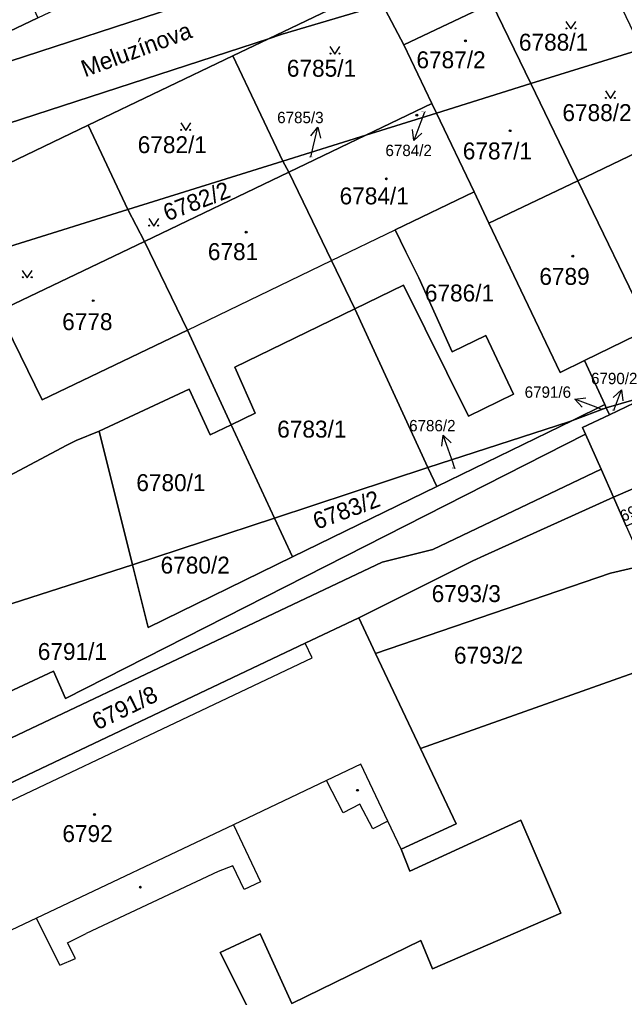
# Model space of a CAD drawing. Extents: x -596233 to -595156, y -1161235 to -1159375.
# Drawn here: x -595430.3 to -595369.6, y -1160032.8 to -1159934.5 of the extents above; entities that cross this region are included whole.
import ezdxf

# ---------------------------------------------------------------- set-up
doc = ezdxf.new("R2010")
doc.units = 0
for name, color, linetype in [('KN_CAR_KR', 7, 'Continuous'), ('KN_KULTURY', 7, 'Continuous'), ('KN_PARC_CIS_POM', 7, 'Continuous'), ('KN_PARC_CIS_POZ', 7, 'Continuous'), ('KN_PARC_CIS_STAV', 7, 'Continuous'), ('KN_PARC_PLOCHA', 7, 'Continuous'), ('KN_ULICE', 7, 'Continuous'), ('PARC_C_SIPKA', 7, 'Continuous'), ('parcely_l', 7, 'Continuous')]:
    doc.layers.add(name, color=color, linetype=linetype)

msp = doc.modelspace()

# ---------------------------------------------------------------- linework, layer by layer
at = {"layer": 'KN_CAR_KR'}
for points in [[(-595398.99, -1159958.74), (-595392.58, -1159955.65)], [(-595413.48, -1159965.72), (-595398.99, -1159958.74)], [(-595400.93, -1159998.67), (-595401.63, -1159997.2)], [(-595446.14, -1160020.11), (-595400.93, -1159998.67)], [(-595396.05, -1160009.36), (-595399.49, -1160011)], [(-595393.34, -1160015.08), (-595396.05, -1160009.36)], [(-595399.49, -1160011), (-595408.85, -1160015.45)], [(-595397.81, -1160014.24), (-595399.49, -1160011)], [(-595396.13, -1160013.36), (-595397.81, -1160014.24)], [(-595394.84, -1160015.86), (-595396.13, -1160013.36)], [(-595408.85, -1160015.45), (-595428.64, -1160024.84)], [(-595408.85, -1160015.45), (-595406.12, -1160021.17)], [(-595393.34, -1160015.08), (-595394.84, -1160015.86)], [(-595392, -1160017.91), (-595393.34, -1160015.08)], [(-595408.91, -1160019.58), (-595410.37, -1160020.15)], [(-595407.76, -1160021.95), (-595408.91, -1160019.58)], [(-595410.37, -1160020.15), (-595423.63, -1160026.36)], [(-595406.12, -1160021.17), (-595407.76, -1160021.95)], [(-595428.64, -1160024.84), (-595438.08, -1160029.3)], [(-595426.29, -1160029.54), (-595428.64, -1160024.84)], [(-595425.53, -1160027.31), (-595423.63, -1160026.36)], [(-595424.73, -1160028.89), (-595425.53, -1160027.31)], [(-595426.29, -1160029.54), (-595424.73, -1160028.89)]]:
    msp.add_lwpolyline(points, dxfattribs=at)
at = {"layer": 'KN_KULTURY'}
for points in [[(-595375.4318, -1159934.7016), (-595374.9318, -1159935.4516), (-595374.4318, -1159934.7016)], [(-595399.1518, -1159937.2316), (-595398.6518, -1159937.9816), (-595398.1518, -1159937.2316)], [(-595371.4618, -1159941.6916), (-595370.9618, -1159942.4416), (-595370.4618, -1159941.6916)], [(-595414.1418, -1159944.9116), (-595413.6418, -1159945.6616), (-595413.1418, -1159944.9116)], [(-595417.3518, -1159954.5216), (-595416.8518, -1159955.2716), (-595416.3518, -1159954.5216)], [(-595430.0718, -1159959.7216), (-595429.5718, -1159960.4716), (-595429.0718, -1159959.7216)]]:
    msp.add_lwpolyline(points, dxfattribs=at)
for centre, radius in [((-595375.382, -1159935.4014), 0.05), ((-595374.4826, -1159935.4014), 0.05), ((-595385.54, -1159936.66), 0.09), ((-595385.54, -1159936.66), 0.0398), ((-595399.102, -1159937.9314), 0.05), ((-595398.2026, -1159937.9314), 0.05), ((-595371.412, -1159942.3914), 0.05), ((-595370.5126, -1159942.3914), 0.05), ((-595390.42, -1159944.12), 0.09), ((-595390.42, -1159944.12), 0.0398), ((-595414.092, -1159945.6114), 0.05), ((-595413.1926, -1159945.6114), 0.05), ((-595381.05, -1159945.69), 0.09), ((-595381.05, -1159945.69), 0.0398), ((-595393.48, -1159950.52), 0.09), ((-595393.48, -1159950.52), 0.0398), ((-595417.302, -1159955.2214), 0.05), ((-595416.4026, -1159955.2214), 0.05), ((-595407.57, -1159955.89), 0.09), ((-595407.57, -1159955.89), 0.0398), ((-595374.75, -1159958.3), 0.09), ((-595374.75, -1159958.3), 0.0398), ((-595430.022, -1159960.4214), 0.05), ((-595429.1226, -1159960.4214), 0.05), ((-595422.93, -1159962.77), 0.09), ((-595422.93, -1159962.77), 0.0398), ((-595396.38, -1160011.98), 0.09), ((-595396.38, -1160011.98), 0.0398), ((-595422.81, -1160014.41), 0.09), ((-595422.81, -1160014.41), 0.0398), ((-595418.2, -1160021.72), 0.09), ((-595418.2, -1160021.72), 0.0398)]:
    msp.add_circle(centre, radius, dxfattribs=at)
at = {"layer": 'KN_PARC_PLOCHA'}
for points in [[(-595375.88, -1159920.59), (-595449.32, -1159944.55), (-595444.16, -1159941.77), (-595428.49, -1159934.33), (-595414, -1159927.46), (-595388.09, -1159915.16), (-595384.19, -1159911.65), (-595383.13, -1159909.21), (-595381.45, -1159908.86)], [(-595372.85, -1159926.97), (-595373.49, -1159927.19), (-595375.16, -1159925.65), (-595379.4, -1159924.66), (-595383.44, -1159925.94), (-595394.75, -1159931.37), (-595405.34, -1159936.45), (-595474.25, -1159958.85), (-595504.05, -1159970.78), (-595492.69, -1159965.27), (-595478.22, -1159958.26), (-595461.37, -1159950.1), (-595449.32, -1159944.55), (-595375.88, -1159920.59)], [(-595428.49, -1159934.33), (-595444.16, -1159941.77), (-595445.8, -1159942.02), (-595447.41, -1159941.73), (-595448.66, -1159941.06), (-595449.71, -1159940.02), (-595452.86, -1159933.51), (-595453.51, -1159932.36), (-595432.63, -1159925.49)], [(-595372.14, -1159928.51), (-595367.85, -1159937.48), (-595378.96, -1159940.95), (-595382.87, -1159932.88), (-595391.72, -1159937.06), (-595393.88, -1159933), (-595373.49, -1159927.19)], [(-595393.88, -1159933), (-595403.94, -1159935.99), (-595405.34, -1159936.45), (-595394.75, -1159931.37)], [(-595391.72, -1159937.06), (-595388.91, -1159942.95), (-595395.53, -1159946.13), (-595403.88, -1159948.74), (-595408.92, -1159938.17), (-595405.34, -1159936.45), (-595403.94, -1159935.99), (-595393.88, -1159933)], [(-595378.96, -1159940.95), (-595388.45, -1159943.91), (-595388.91, -1159942.95), (-595391.72, -1159937.06), (-595382.87, -1159932.88)], [(-595408.92, -1159938.17), (-595423.44, -1159945.13), (-595439.48, -1159952.82), (-595441.25, -1159953.85), (-595454.23, -1159960.2), (-595473.19, -1159969.25), (-595483.05, -1159973.95), (-595519.48, -1159988.32), (-595524.46, -1159978.54), (-595524.29, -1159978.48), (-595523.25, -1159978.08), (-595523.01, -1159978.23), (-595520.76, -1159978.43), (-595517.35, -1159977.22), (-595504.05, -1159970.78), (-595474.25, -1159958.85), (-595405.34, -1159936.45)], [(-595403.88, -1159948.74), (-595419.46, -1159953.6), (-595423.44, -1159945.13), (-595408.92, -1159938.17)], [(-595363.92, -1159945.78), (-595374.24, -1159950.71), (-595378.96, -1159940.95), (-595367.85, -1159937.48)], [(-595374.24, -1159950.71), (-595383.17, -1159954.98), (-595384.67, -1159951.84), (-595388.45, -1159943.91), (-595378.96, -1159940.95)], [(-595388.45, -1159943.91), (-595395.53, -1159946.13), (-595388.91, -1159942.95)], [(-595384.67, -1159951.84), (-595392.58, -1159955.65), (-595391.52, -1159957.87), (-595390.22, -1159960.48), (-595386.86, -1159967.91), (-595383.47, -1159966.27), (-595380.7, -1159972.15), (-595385.23, -1159974.38), (-595391.75, -1159961.21), (-595396.65, -1159963.59), (-595398.99, -1159958.74), (-595403.28, -1159949.84), (-595395.53, -1159946.13), (-595388.45, -1159943.91)], [(-595419.46, -1159953.6), (-595442.19, -1159960.7), (-595443.26, -1159958.27), (-595443.3, -1159956.84), (-595442.88, -1159955.54), (-595442.18, -1159954.57), (-595441.25, -1159953.85), (-595439.48, -1159952.82), (-595423.44, -1159945.13)], [(-595354.36, -1159965.96), (-595366.86, -1159972.23), (-595371.38, -1159973.54), (-595371.53, -1159973.22), (-595373.58, -1159968.78), (-595367.04, -1159965.59), (-595374.24, -1159950.71), (-595363.92, -1159945.78)], [(-595403.28, -1159949.84), (-595403.88, -1159948.74), (-595395.53, -1159946.13)], [(-595403.28, -1159949.84), (-595417.8, -1159956.81), (-595419.46, -1159953.6), (-595403.88, -1159948.74)], [(-595396.65, -1159963.59), (-595408.71, -1159969.46), (-595406.65, -1159974.09), (-595409.07, -1159975.25), (-595413.48, -1159965.72), (-595417.8, -1159956.81), (-595403.28, -1159949.84), (-595398.99, -1159958.74)], [(-595373.58, -1159968.78), (-595376.03, -1159969.98), (-595383.17, -1159954.98), (-595374.24, -1159950.71), (-595367.04, -1159965.59)], [(-595383.17, -1159954.98), (-595376.03, -1159969.98), (-595373.58, -1159968.78), (-595371.53, -1159973.22), (-595374.79, -1159974.81), (-595375.15, -1159974.95), (-595389.3, -1159979.53), (-595396.65, -1159963.59), (-595391.75, -1159961.21), (-595385.23, -1159974.38), (-595380.7, -1159972.15), (-595383.47, -1159966.27), (-595386.86, -1159967.91), (-595390.22, -1159960.48), (-595391.52, -1159957.87), (-595392.58, -1159955.65), (-595384.67, -1159951.84)], [(-595417.8, -1159956.81), (-595432.44, -1159963.82), (-595428.07, -1159972.75), (-595413.48, -1159965.72), (-595409.07, -1159975.25), (-595411.19, -1159976.26), (-595413.31, -1159971.68), (-595422.35, -1159975.88), (-595424.66, -1159976.83), (-595425.58, -1159977.28), (-595432.99, -1159981.22), (-595434.3, -1159978.56), (-595442.19, -1159960.7), (-595419.46, -1159953.6)], [(-595413.48, -1159965.72), (-595428.07, -1159972.75), (-595432.44, -1159963.82), (-595417.8, -1159956.81)], [(-595422.35, -1159975.88), (-595419, -1159989.33), (-595442.27, -1159996.78), (-595449.08, -1159988.8), (-595438.96, -1159984.02), (-595440.16, -1159981.45), (-595448.72, -1159962.6), (-595442.19, -1159960.7), (-595434.3, -1159978.56), (-595432.99, -1159981.22), (-595425.58, -1159977.28), (-595424.66, -1159976.83)], [(-595389.3, -1159979.53), (-595404.73, -1159984.62), (-595409.07, -1159975.25), (-595406.65, -1159974.09), (-595408.71, -1159969.46), (-595396.65, -1159963.59)], [(-595354.14, -1159968.73), (-595356.29, -1159976.08), (-595365.07, -1159980.09), (-595370.66, -1159982.51), (-595371.9, -1159979.72), (-595373.47, -1159976.2), (-595373.77, -1159975.51), (-595371.06, -1159974.23), (-595366.86, -1159972.23), (-595353.78, -1159967.31)], [(-595409.07, -1159975.25), (-595404.73, -1159984.62), (-595419, -1159989.33), (-595422.35, -1159975.88), (-595413.31, -1159971.68), (-595411.19, -1159976.26)], [(-595371.06, -1159974.23), (-595371.38, -1159973.54), (-595366.86, -1159972.23)], [(-595371.06, -1159974.23), (-595373.77, -1159975.51), (-595373.47, -1159976.2), (-595425.72, -1160002.75), (-595426.93, -1160000.01), (-595435.94, -1160004.21), (-595442.27, -1159996.78), (-595419, -1159989.33), (-595417.43, -1159995.61), (-595402.92, -1159988.53), (-595388.41, -1159981.46), (-595374.79, -1159974.81), (-595371.38, -1159973.54)], [(-595371.38, -1159973.54), (-595374.79, -1159974.81), (-595371.53, -1159973.22)], [(-595388.41, -1159981.46), (-595389.3, -1159979.53), (-595375.15, -1159974.95), (-595374.79, -1159974.81)], [(-595371.9, -1159979.72), (-595388.81, -1159987.77), (-595393.91, -1159989.04), (-595449.79, -1160015.51), (-595465.73, -1160022.86), (-595467.59, -1160019.14), (-595467.22, -1160018.96), (-595453.68, -1160012.44), (-595452.71, -1160011.98), (-595448.03, -1160009.76), (-595446.95, -1160009.25), (-595435.94, -1160004.21), (-595426.93, -1160000.01), (-595425.72, -1160002.75), (-595373.47, -1159976.2)], [(-595370.66, -1159982.51), (-595383.62, -1159988.37), (-595384.8, -1159988.91), (-595396.25, -1159994.64), (-595401.63, -1159997.2), (-595446.84, -1160018.63), (-595452.27, -1160021.15), (-595442.45, -1160041.88), (-595447.38, -1160044.51), (-595448.95, -1160041.02), (-595456.31, -1160026.28), (-595465.43, -1160023.47), (-595465.73, -1160022.86), (-595449.79, -1160015.51), (-595393.91, -1159989.04), (-595388.81, -1159987.77), (-595371.9, -1159979.72)], [(-595388.41, -1159981.46), (-595402.92, -1159988.53), (-595404.73, -1159984.62), (-595389.3, -1159979.53)], [(-595363.8, -1159982.96), (-595369.38, -1159985.44), (-595370.66, -1159982.51), (-595365.07, -1159980.09)], [(-595369.38, -1159985.44), (-595368.19, -1159988.16), (-595367.64, -1159989.4), (-595370.96, -1159990.16), (-595394.56, -1159998.22), (-595396.25, -1159994.64), (-595384.8, -1159988.91), (-595383.62, -1159988.37), (-595370.66, -1159982.51)], [(-595402.92, -1159988.53), (-595417.43, -1159995.61), (-595419, -1159989.33), (-595404.73, -1159984.62)], [(-595366.99, -1159990.88), (-595365.79, -1159993.63), (-595364.59, -1159996.38), (-595363.52, -1159998.83), (-595366.99, -1159999.59), (-595390.05, -1160007.78), (-595394.56, -1159998.22), (-595370.96, -1159990.16), (-595367.64, -1159989.4)], [(-595394.56, -1159998.22), (-595390.05, -1160007.78), (-595386.48, -1160015.36), (-595392, -1160017.91), (-595391.13, -1160020.12), (-595379.95, -1160014.99), (-595375.93, -1160024.33), (-595388.83, -1160029.93), (-595390.02, -1160027.09), (-595402.97, -1160033.4), (-595406.16, -1160026.42), (-595410.19, -1160028.27), (-595404.65, -1160039.32), (-595412.81, -1160043.67), (-595414.99, -1160039.05), (-595443.86, -1160052.68), (-595446.09, -1160047.4), (-595447.38, -1160044.51), (-595442.45, -1160041.88), (-595452.27, -1160021.15), (-595446.84, -1160018.63), (-595401.63, -1159997.2), (-595396.25, -1159994.64)]]:
    msp.add_lwpolyline(points, close=True, dxfattribs=at)
msp.add_lwpolyline([(-595404.65, -1160039.32), (-595410.19, -1160028.27), (-595406.16, -1160026.42), (-595402.97, -1160033.4), (-595390.02, -1160027.09), (-595388.83, -1160029.93), (-595375.93, -1160024.33), (-595379.95, -1160014.99), (-595391.13, -1160020.12), (-595392, -1160017.91), (-595386.48, -1160015.36), (-595390.05, -1160007.78), (-595366.99, -1159999.59)], dxfattribs=at)
at = {"layer": 'PARC_C_SIPKA'}
for points in [[(-595389.66, -1159943.81), (-595390.03, -1159944.8), (-595390.7233, -1159946.6867)], [(-595401.0797, -1159946.2033), (-595400.3673, -1159945.3416), (-595400.1054, -1159946.4286)], [(-595401.06, -1159948.36), (-595400.82, -1159947.3), (-595400.3673, -1159945.3416)], [(-595389.909, -1159945.9205), (-595390.7233, -1159946.6867), (-595390.8477, -1159945.5756)], [(-595373.7909, -1159973.487), (-595374.5542, -1159972.67), (-595373.4426, -1159972.5496)], [(-595370.6707, -1159972.5006), (-595369.8632, -1159971.7274), (-595369.7291, -1159972.8373)], [(-595370.61, -1159973.82), (-595370.54, -1159973.62), (-595369.8632, -1159971.7274)], [(-595371.9, -1159973.66), (-595372.67, -1159973.37), (-595374.5542, -1159972.67)], [(-595387.9039, -1159977.3817), (-595387.7567, -1159976.2734), (-595386.9583, -1159977.0562)], [(-595386.61, -1159979.66), (-595386.78, -1159979.11), (-595387.7567, -1159976.2734)]]:
    msp.add_lwpolyline(points, dxfattribs=at)
at = {"layer": 'parcely_l'}
for points in [[(-595449.32, -1159944.55), (-595375.88, -1159920.59)], [(-595405.34, -1159936.45), (-595394.75, -1159931.37)], [(-595393.88, -1159933), (-595403.94, -1159935.99), (-595405.34, -1159936.45)], [(-595393.88, -1159933), (-595391.72, -1159937.06)], [(-595391.72, -1159937.06), (-595382.87, -1159932.88), (-595378.96, -1159940.95)], [(-595428.49, -1159934.33), (-595444.16, -1159941.77)], [(-595504.05, -1159970.78), (-595474.25, -1159958.85), (-595405.34, -1159936.45)], [(-595405.34, -1159936.45), (-595408.92, -1159938.17)], [(-595388.91, -1159942.95), (-595391.72, -1159937.06)], [(-595408.92, -1159938.17), (-595423.44, -1159945.13)], [(-595408.92, -1159938.17), (-595403.88, -1159948.74)], [(-595378.96, -1159940.95), (-595367.85, -1159937.48)], [(-595378.96, -1159940.95), (-595388.45, -1159943.91)], [(-595378.96, -1159940.95), (-595374.24, -1159950.71)], [(-595395.53, -1159946.13), (-595388.91, -1159942.95)], [(-595388.45, -1159943.91), (-595388.91, -1159942.95)], [(-595388.45, -1159943.91), (-595395.53, -1159946.13)], [(-595384.67, -1159951.84), (-595388.45, -1159943.91)], [(-595423.44, -1159945.13), (-595439.48, -1159952.82), (-595441.25, -1159953.85)], [(-595423.44, -1159945.13), (-595419.46, -1159953.6)], [(-595363.92, -1159945.78), (-595374.24, -1159950.71)], [(-595403.88, -1159948.74), (-595395.53, -1159946.13)], [(-595395.53, -1159946.13), (-595403.28, -1159949.84)], [(-595403.88, -1159948.74), (-595419.46, -1159953.6)], [(-595403.28, -1159949.84), (-595403.88, -1159948.74)], [(-595417.8, -1159956.81), (-595403.28, -1159949.84)], [(-595396.65, -1159963.59), (-595398.99, -1159958.74), (-595403.28, -1159949.84)], [(-595383.17, -1159954.98), (-595374.24, -1159950.71)], [(-595374.24, -1159950.71), (-595367.04, -1159965.59), (-595373.58, -1159968.78)], [(-595396.65, -1159963.59), (-595391.75, -1159961.21), (-595385.23, -1159974.38), (-595380.7, -1159972.15), (-595383.47, -1159966.27), (-595386.86, -1159967.91), (-595390.22, -1159960.48), (-595391.52, -1159957.87), (-595392.58, -1159955.65), (-595384.67, -1159951.84)], [(-595384.67, -1159951.84), (-595383.17, -1159954.98)], [(-595442.19, -1159960.7), (-595419.46, -1159953.6)], [(-595419.46, -1159953.6), (-595417.8, -1159956.81)], [(-595383.17, -1159954.98), (-595376.03, -1159969.98), (-595373.58, -1159968.78)], [(-595417.8, -1159956.81), (-595432.44, -1159963.82), (-595428.07, -1159972.75), (-595413.48, -1159965.72)], [(-595417.8, -1159956.81), (-595413.48, -1159965.72)], [(-595422.35, -1159975.88), (-595424.66, -1159976.83), (-595425.58, -1159977.28), (-595432.99, -1159981.22), (-595434.3, -1159978.56), (-595442.19, -1159960.7)], [(-595409.07, -1159975.25), (-595406.65, -1159974.09), (-595408.71, -1159969.46), (-595396.65, -1159963.59)], [(-595396.65, -1159963.59), (-595389.3, -1159979.53)], [(-595413.48, -1159965.72), (-595409.07, -1159975.25)], [(-595373.58, -1159968.78), (-595371.53, -1159973.22)], [(-595409.07, -1159975.25), (-595411.19, -1159976.26), (-595413.31, -1159971.68), (-595422.35, -1159975.88)], [(-595371.38, -1159973.54), (-595366.86, -1159972.23)], [(-595371.06, -1159974.23), (-595366.86, -1159972.23)], [(-595371.53, -1159973.22), (-595374.79, -1159974.81)], [(-595371.38, -1159973.54), (-595374.79, -1159974.81)], [(-595371.53, -1159973.22), (-595371.38, -1159973.54)], [(-595371.06, -1159974.23), (-595371.38, -1159973.54)], [(-595373.47, -1159976.2), (-595373.77, -1159975.51), (-595371.06, -1159974.23)], [(-595404.73, -1159984.62), (-595409.07, -1159975.25)], [(-595374.79, -1159974.81), (-595375.15, -1159974.95), (-595389.3, -1159979.53)], [(-595374.79, -1159974.81), (-595388.41, -1159981.46)], [(-595435.94, -1160004.21), (-595426.93, -1160000.01), (-595425.72, -1160002.75), (-595373.47, -1159976.2)], [(-595422.35, -1159975.88), (-595419, -1159989.33)], [(-595371.9, -1159979.72), (-595373.47, -1159976.2)], [(-595465.73, -1160022.86), (-595449.79, -1160015.51), (-595393.91, -1159989.04), (-595388.81, -1159987.77), (-595371.9, -1159979.72)], [(-595389.3, -1159979.53), (-595404.73, -1159984.62)], [(-595389.3, -1159979.53), (-595388.41, -1159981.46)], [(-595371.9, -1159979.72), (-595370.66, -1159982.51)], [(-595365.07, -1159980.09), (-595370.66, -1159982.51)], [(-595388.41, -1159981.46), (-595402.92, -1159988.53)], [(-595370.66, -1159982.51), (-595383.62, -1159988.37), (-595384.8, -1159988.91), (-595396.25, -1159994.64)], [(-595370.66, -1159982.51), (-595369.38, -1159985.44)], [(-595404.73, -1159984.62), (-595419, -1159989.33)], [(-595402.92, -1159988.53), (-595404.73, -1159984.62)], [(-595402.92, -1159988.53), (-595417.43, -1159995.61), (-595419, -1159989.33)], [(-595419, -1159989.33), (-595442.27, -1159996.78)], [(-595394.56, -1159998.22), (-595370.96, -1159990.16), (-595367.64, -1159989.4)], [(-595396.25, -1159994.64), (-595401.63, -1159997.2), (-595446.84, -1160018.63), (-595452.27, -1160021.15), (-595442.45, -1160041.88), (-595447.38, -1160044.51)], [(-595396.25, -1159994.64), (-595394.56, -1159998.22)], [(-595394.56, -1159998.22), (-595390.05, -1160007.78)], [(-595390.05, -1160007.78), (-595366.99, -1159999.59), (-595363.52, -1159998.83)], [(-595443.86, -1160052.68), (-595414.99, -1160039.05), (-595412.81, -1160043.67), (-595404.65, -1160039.32), (-595410.19, -1160028.27), (-595406.16, -1160026.42), (-595402.97, -1160033.4), (-595390.02, -1160027.09), (-595388.83, -1160029.93), (-595375.93, -1160024.33), (-595379.95, -1160014.99), (-595391.13, -1160020.12), (-595392, -1160017.91), (-595386.48, -1160015.36), (-595390.05, -1160007.78)]]:
    msp.add_lwpolyline(points, dxfattribs=at)

# ---------------------------------------------------------------- texts
at = {"layer": 'KN_PARC_CIS_POM'}
for s, p in [('6784/2', (-595389.9433, -1159943.81)), ('6785/3', (-595401.3433, -1159948.36)), ('6790/2', (-595370.8933, -1159973.82)), ('6786/2', (-595386.8933, -1159979.66))]:
    msp.add_text(s, height=0.1, dxfattribs=at).set_placement(p)
msp.add_text('6791/6', height=0.1, rotation=19.111544, dxfattribs=at).set_placement((-595372.1677, -1159973.7528))
at = {"layer": 'KN_PARC_CIS_POZ'}
for s, height, p in [('6788/1', 1.7, (-595380.1566, -1159937.64)), ('6785/1', 1.7, (-595403.4766, -1159940.26)), ('6788/2', 1.7, (-595375.7866, -1159944.72)), ('6785/3', 1.14, (-595404.45, -1159944.93)), ('6782/1', 1.7, (-595418.4666, -1159947.94)), ('6786/1', 1.7, (-595389.6066, -1159962.85)), ('6790/2', 1.14, (-595372.91, -1159971.16)), ('6791/6', 1.14, (-595379.58, -1159972.53)), ('6783/1', 1.7, (-595404.4466, -1159976.53)), ('6786/2', 1.14, (-595391.19, -1159975.9)), ('6780/1', 1.7, (-595418.6066, -1159981.91)), ('6780/2', 1.7, (-595416.1666, -1159990.2)), ('6793/3', 1.7, (-595388.9266, -1159993.06)), ('6791/1', 1.7, (-595428.5066, -1159998.88)), ('6793/2', 1.7, (-595386.6866, -1159999.25))]:
    msp.add_text(s, height=height, dxfattribs=at).set_placement(p)
for s, rotation, p in [('6782/2', 20.919749, (-595415.4991, -1159954.8098)), ('6783/2', 20.461109, (-595400.4627, -1159985.8038)), ('6791/8', 26.000317, (-595422.5272, -1160005.9736))]:
    msp.add_text(s, height=1.7, rotation=rotation, dxfattribs=at).set_placement(p)
at = {"layer": 'KN_PARC_CIS_STAV'}
for s, height, p in [('6787/2', 1.7, (-595390.4566, -1159939.41)), ('6784/2', 1.14, (-595393.57, -1159948.24)), ('6787/1', 1.7, (-595385.7966, -1159948.57)), ('6784/1', 1.7, (-595398.1766, -1159953.09)), ('6781', 1.7, (-595411.4166, -1159958.69)), ('6789', 1.7, (-595378.1066, -1159961.18)), ('6778', 1.7, (-595426.0566, -1159965.73)), ('6792', 1.7, (-595426.0366, -1160017.18))]:
    msp.add_text(s, height=height, dxfattribs=at).set_placement(p)
msp.add_text('6938/2', height=1.14, rotation=23.411652, dxfattribs=at).set_placement((-595369.6941, -1159985.0234))
at = {"layer": 'KN_ULICE'}
msp.add_text('Meluzínova', height=1.7, rotation=20.297431, dxfattribs=at).set_placement((-595423.7664, -1159940.3303))

doc.saveas('drawing.dxf')
